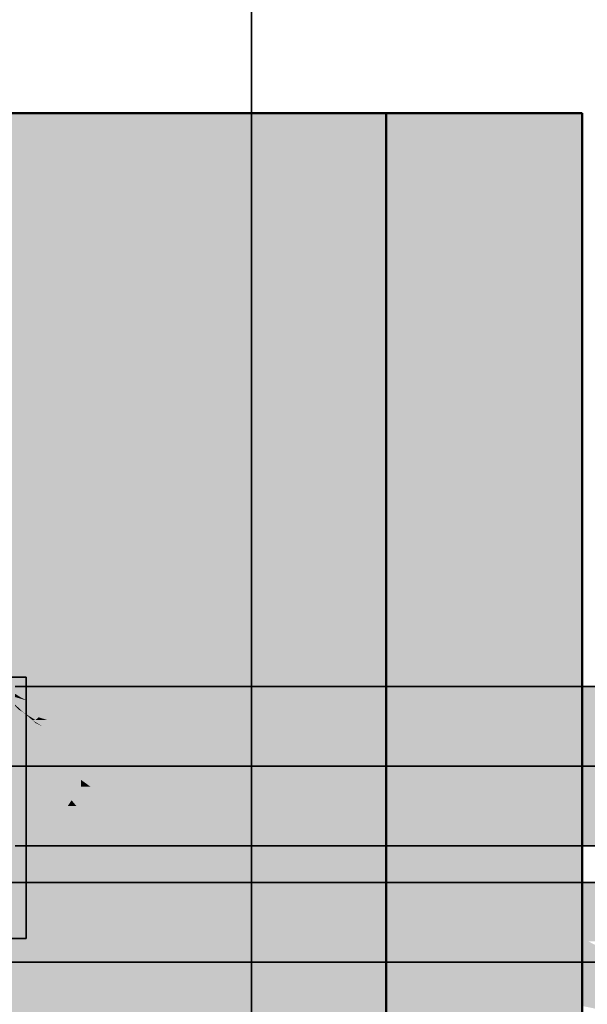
# Model space of a CAD drawing. Extents: x -459 to 541, y -543 to 550.
# Tile 28 of 577: x -244 to -235, y 33 to 48. Entities that reach past the tile are written whole.
import ezdxf

# ---------------------------------------------------------------- set-up
doc = ezdxf.new("R2010")
doc.units = 0
doc.layers.get('0').update_dxf_attribs({"lineweight": 35})
doc.layers.add('0-Shading', color=7, linetype='Continuous', lineweight=35)
for name, color, linetype, lineweight, true_color in [('A_Innenwand-A07ALC2Q1N', 7, 'Continuous', 35, 0x80ff80), ('H_Heizung', 1, 'Continuous', 35, 0xff0000), ('H_Heizung-Shading', 1, 'Continuous', 35, 0xff0000), ('H_Ruecklauf', 5, 'Continuous', 35, 0x0000ff), ('H_Vorlauf', 1, 'Continuous', 35, 0xff0000), ('X_Geometrie', 3, 'Continuous', 50, 0x00ff00), ('X_Geometrie-Shading', 3, 'Continuous', 50, 0x00ff00)]:
    doc.layers.add(name, color=color, linetype=linetype, lineweight=lineweight, true_color=true_color)

# ---------------------------------------------------------------- blocks, each defined once
blk = doc.blocks.new('3D-Ansicht-A07ALAKN1N', base_point=(-283.141, -11.04))
at = {"layer": '0-Shading', "color": 174, "true_color": 0x000090}
for points in [[(-244.129, 37.709), (-244.129, 37.668), (-238.257, 37.709), (-235.817, 37.668)], [(-235.817, 37.668), (-223.524, 37.668), (-238.257, 37.709), (-223.282, 37.709)], [(-244.129, 35.311), (-244.129, 35.269), (-233.46, 35.311), (-235.817, 35.269)], [(-235.817, 35.269), (-223.282, 35.269), (-233.46, 35.311), (-223.524, 35.311)]]:
    blk.add_solid(points, dxfattribs=at)
at = {"layer": '0-Shading', "color": 174, "true_color": 0x0000b0}
for points in [[(-244.051, 37.546), (-243.537, 37.554), (-244.129, 37.596), (-244.129, 37.668)], [(-243.537, 37.554), (-235.817, 37.668), (-244.129, 37.668)], [(-244.129, 37.596), (-244.129, 37.546), (-244.051, 37.546)], [(-243.537, 37.554), (-244.051, 37.546), (-243.498, 37.546)], [(-233.46, 37.546), (-235.817, 37.668), (-243.498, 37.546), (-243.537, 37.554)], [(-233.46, 37.546), (-223.75, 37.546), (-235.817, 37.668), (-223.524, 37.668)], [(-244.129, 35.433), (-244.129, 35.311), (-231.347, 35.433), (-233.46, 35.311)]]:
    blk.add_solid(points, dxfattribs=at)
at = {"layer": '0-Shading', "color": 172, "true_color": 0x0000cd}
for points in [[(-244.129, 37.546), (-244.047, 37.352), (-243.949, 37.494), (-243.682, 37.359)], [(-244.047, 37.352), (-244.129, 37.546), (-244.129, 37.432)], [(-244.129, 37.546), (-243.949, 37.494), (-244.051, 37.546)], [(-243.498, 37.546), (-244.051, 37.546), (-243.487, 37.362), (-243.949, 37.494)], [(-243.498, 37.546), (-243.487, 37.362), (-242.461, 37.381)], [(-242.461, 37.381), (-233.46, 37.546), (-243.498, 37.546)], [(-242.278, 37.352), (-231.347, 37.352), (-242.461, 37.381), (-233.46, 37.546)], [(-244.047, 37.352), (-244.129, 37.432), (-244.069, 37.352), (-244.129, 37.412)], [(-243.949, 37.494), (-243.682, 37.359), (-243.487, 37.362)], [(-243.682, 37.359), (-244.047, 37.352), (-243.669, 37.352)], [(-243.682, 37.359), (-243.669, 37.352), (-243.487, 37.362), (-243.452, 37.352)], [(-243.452, 37.352), (-242.278, 37.352), (-243.487, 37.362), (-242.461, 37.381)], [(-244.129, 35.627), (-244.129, 35.479), (-243.711, 35.627)], [(-243.777, 35.604), (-244.129, 35.479), (-243.704, 35.482)], [(-229.622, 35.627), (-243.711, 35.627), (-243.704, 35.482), (-243.777, 35.604)], [(-229.622, 35.627), (-243.704, 35.482), (-230.018, 35.582)], [(-231.347, 35.433), (-230.018, 35.582), (-243.675, 35.433), (-243.704, 35.482)], [(-243.704, 35.482), (-244.129, 35.479), (-243.675, 35.433), (-244.129, 35.433)]]:
    blk.add_solid(points, dxfattribs=at)
at = {"layer": '0-Shading', "color": 172, "true_color": 0x0000e4}
for points in [[(-244.068, 37.351), (-244.129, 37.352), (-243.992, 37.304), (-243.867, 37.194)], [(-244.129, 37.292), (-243.813, 37.147), (-244.129, 37.352), (-243.867, 37.194)], [(-244.129, 37.292), (-244.129, 37.099), (-243.711, 37.099)], [(-244.046, 37.351), (-244.047, 37.352), (-244.068, 37.351), (-244.069, 37.352)], [(-244.046, 37.351), (-244.068, 37.351), (-243.992, 37.304)], [(-244.046, 37.351), (-243.656, 37.346), (-244.047, 37.352), (-243.658, 37.347)], [(-244.047, 37.352), (-243.658, 37.347), (-243.669, 37.352)], [(-243.771, 37.237), (-243.656, 37.346), (-244, 37.311), (-244.046, 37.351)], [(-243.817, 37.194), (-243.771, 37.237), (-243.992, 37.304), (-244, 37.311)], [(-243.992, 37.304), (-243.867, 37.194), (-243.817, 37.194)], [(-243.328, 37.194), (-243.656, 37.346), (-243.634, 37.194), (-243.771, 37.237)], [(-243.452, 37.352), (-243.669, 37.352), (-243.427, 37.347), (-243.658, 37.347)], [(-243.41, 37.344), (-243.658, 37.347), (-243.404, 37.343), (-243.656, 37.346)], [(-243.427, 37.347), (-243.658, 37.347), (-243.41, 37.344)], [(-243.404, 37.343), (-243.656, 37.346), (-242.632, 37.194), (-243.328, 37.194)], [(-242.278, 37.352), (-243.452, 37.352), (-242.248, 37.348), (-243.427, 37.347)], [(-242.11, 37.328), (-242.248, 37.348), (-243.41, 37.344), (-243.427, 37.347)], [(-242.11, 37.328), (-243.41, 37.344), (-242.103, 37.327), (-243.404, 37.343)], [(-242.103, 37.327), (-243.404, 37.343), (-241.2, 37.194), (-242.632, 37.194)], [(-242.248, 37.348), (-231.347, 37.352), (-242.278, 37.352)], [(-231.347, 37.352), (-242.248, 37.348), (-231.803, 37.197), (-242.11, 37.328)], [(-242.103, 37.327), (-231.803, 37.197), (-242.11, 37.328)], [(-241.2, 37.194), (-231.803, 37.197), (-242.103, 37.327)], [(-243.813, 37.147), (-243.711, 37.099), (-243.867, 37.194)], [(-243.817, 37.194), (-243.867, 37.194), (-243.667, 37.1), (-243.711, 37.099)], [(-243.771, 37.237), (-243.817, 37.194), (-243.634, 37.194)], [(-243.667, 37.1), (-243.347, 37.102), (-243.817, 37.194), (-243.634, 37.194)], [(-243.667, 37.1), (-243.711, 37.099), (-243.667, 37.099)], [(-243.667, 37.099), (-243.34, 37.099), (-243.667, 37.1), (-243.347, 37.102)], [(-243.347, 37.102), (-243.132, 37.103), (-243.634, 37.194), (-243.328, 37.194)], [(-243.34, 37.099), (-243.125, 37.099), (-243.347, 37.102), (-243.132, 37.103)], [(-242.632, 37.194), (-243.328, 37.194), (-242.187, 37.108), (-243.132, 37.103)], [(-243.132, 37.103), (-243.125, 37.099), (-242.187, 37.108), (-242.142, 37.099)], [(-240.669, 37.117), (-241.2, 37.194), (-242.187, 37.108), (-242.632, 37.194)], [(-242.142, 37.099), (-240.553, 37.099), (-242.187, 37.108), (-240.669, 37.117)], [(-231.953, 37.166), (-231.803, 37.197), (-240.669, 37.117), (-241.2, 37.194)], [(-240.553, 37.099), (-232.272, 37.099), (-240.669, 37.117), (-231.953, 37.166)], [(-244.129, 35.879), (-244.129, 35.627), (-243.323, 35.879), (-243.711, 35.627)], [(-243.193, 35.879), (-243.323, 35.879), (-242.967, 35.627), (-243.711, 35.627)], [(-229.622, 35.627), (-231.052, 35.879), (-242.967, 35.627), (-243.193, 35.879)]]:
    blk.add_solid(points, dxfattribs=at)
at = {"layer": '0-Shading', "color": 5, "true_color": 0x0000f5}
for points in [[(-244.129, 37.099), (-244.129, 36.805), (-243.711, 37.099), (-243.323, 36.805)], [(-243.667, 37.099), (-243.711, 37.099), (-243.087, 36.805), (-243.323, 36.805)], [(-242.456, 36.805), (-243.125, 37.099), (-243.087, 36.805), (-243.667, 37.099)], [(-243.125, 37.099), (-242.456, 36.805), (-242.142, 37.099), (-240.291, 36.805)], [(-240.291, 36.805), (-238.439, 36.805), (-242.142, 37.099), (-240.553, 37.099)], [(-238.439, 36.805), (-232.904, 36.805), (-240.553, 37.099), (-232.272, 37.099)], [(-244.129, 36.174), (-244.129, 35.879), (-243.122, 36.174), (-243.323, 35.879)], [(-243.265, 35.965), (-242.279, 35.958), (-243.122, 36.174), (-242.579, 36.174)], [(-242.279, 35.958), (-231.052, 35.879), (-242.579, 36.174), (-232.272, 36.174)], [(-243.265, 35.965), (-243.323, 35.879), (-243.193, 35.879)], [(-243.193, 35.879), (-242.169, 35.879), (-243.265, 35.965), (-242.279, 35.958)], [(-242.169, 35.879), (-231.052, 35.879), (-242.279, 35.958)]]:
    blk.add_solid(points, dxfattribs=at)
at = {"layer": '0-Shading', "color": 5, "true_color": 0x0000fd}
for points in [[(-244.129, 36.805), (-244.129, 36.489), (-243.323, 36.805), (-243.122, 36.489)], [(-243.323, 36.805), (-243.244, 36.681), (-243.087, 36.805), (-242.787, 36.673)], [(-242.787, 36.673), (-242.113, 36.66), (-243.087, 36.805), (-242.456, 36.805)], [(-242.456, 36.805), (-242.113, 36.66), (-238.439, 36.805), (-236.594, 36.558)], [(-236.594, 36.558), (-232.904, 36.489), (-238.439, 36.805), (-232.904, 36.805)], [(-243.244, 36.681), (-243.122, 36.489), (-243, 36.489)], [(-243.244, 36.681), (-243, 36.489), (-242.787, 36.673), (-242.37, 36.489)], [(-242.37, 36.489), (-241.708, 36.489), (-242.787, 36.673), (-242.113, 36.66)], [(-242.113, 36.66), (-241.708, 36.489), (-236.594, 36.558), (-236.083, 36.489)], [(-244.129, 36.489), (-244.129, 36.174), (-243.122, 36.489), (-243.122, 36.174)], [(-242.579, 36.174), (-243, 36.489), (-243.122, 36.279), (-243.122, 36.489)], [(-242.579, 36.174), (-240.931, 36.174), (-243, 36.489), (-241.708, 36.489)], [(-240.931, 36.174), (-232.272, 36.174), (-241.708, 36.489), (-232.904, 36.489)], [(-236.083, 36.489), (-232.904, 36.489), (-236.594, 36.558)], [(-243.122, 36.279), (-243.122, 36.174), (-242.976, 36.174)], [(-242.579, 36.174), (-243.122, 36.279), (-242.976, 36.174)]]:
    blk.add_solid(points, dxfattribs=at)
at = {"layer": '0-Shading', "color": 14, "true_color": 0x900000}
for points in [[(-237.676, 34.709), (-246.271, 34.709), (-236.538, 34.69), (-246.211, 34.706)], [(-245.495, 34.668), (-235.236, 34.668), (-246.211, 34.706), (-236.538, 34.69)], [(-223.28, 34.668), (-223.037, 34.709), (-236.538, 34.69), (-237.676, 34.709)], [(-235.236, 34.668), (-223.28, 34.668), (-236.538, 34.69)]]:
    blk.add_solid(points, dxfattribs=at)
at = {"layer": '0-Shading', "color": 14, "true_color": 0xb00000}
blk.add_solid([(-245.495, 34.668), (-244.746, 34.546), (-235.236, 34.668), (-232.879, 34.546)], dxfattribs=at)
at = {"layer": '0-Shading', "color": 12, "true_color": 0xcd0000}
for points in [[(-241.327, 34.546), (-244.746, 34.546), (-242.116, 34.352), (-244.074, 34.352)], [(-233.288, 34.352), (-232.879, 34.546), (-242.116, 34.352), (-241.327, 34.546)]]:
    blk.add_solid(points, dxfattribs=at)
at = {"layer": '0-Shading', "color": 12, "true_color": 0xe40000}
for points in [[(-244.074, 34.352), (-246.278, 34.352), (-243.526, 34.099), (-244.553, 34.099)], [(-242.116, 34.352), (-244.074, 34.352), (-242.116, 34.099), (-243.526, 34.099)], [(-242.116, 34.099), (-234.519, 34.099), (-242.116, 34.352), (-234.553, 34.352)], [(-246.558, 32.879), (-246.767, 32.627), (-243.138, 32.879), (-243.526, 32.627)], [(-241.444, 32.879), (-243.138, 32.879), (-237.47, 32.627), (-243.526, 32.627)], [(-241.444, 32.879), (-237.47, 32.627), (-238.32, 32.879), (-236.816, 32.694)], [(-238.32, 32.879), (-236.816, 32.694), (-235.766, 32.879), (-235.511, 32.828)], [(-235.511, 32.828), (-235.005, 32.879), (-235.766, 32.879)], [(-232.969, 32.627), (-235.005, 32.879), (-234.52, 32.627), (-235.511, 32.828)]]:
    blk.add_solid(points, dxfattribs=at)
at = {"layer": '0-Shading', "color": 1, "true_color": 0xf50000}
for points in [[(-244.553, 34.099), (-246.767, 34.099), (-243.138, 33.805), (-246.558, 33.805)], [(-244.553, 34.099), (-243.138, 33.805), (-243.295, 33.924)], [(-243.526, 34.099), (-244.553, 34.099), (-243.295, 33.924)], [(-242.116, 34.099), (-243.526, 34.099), (-241.327, 33.805), (-243.138, 33.805)], [(-242.116, 34.099), (-241.327, 33.805), (-238.409, 34.099), (-237.71, 33.805)], [(-237.71, 33.805), (-234.229, 33.805), (-238.409, 34.099), (-234.519, 34.099)], [(-246.45, 33.174), (-246.558, 32.879), (-242.938, 33.174), (-243.138, 32.879)], [(-243.054, 33.003), (-238.735, 32.937), (-242.938, 33.174), (-240.455, 33.174)], [(-240.455, 33.174), (-236.522, 33.048), (-237.646, 33.174)], [(-240.455, 33.174), (-238.735, 32.937), (-236.522, 33.048), (-235.822, 32.892)], [(-237.646, 33.174), (-235.005, 32.879), (-235.578, 33.174), (-234.29, 32.879)], [(-235.578, 33.174), (-234.29, 32.879), (-234.016, 33.174), (-233.233, 32.879)], [(-235.822, 32.892), (-235.005, 32.879), (-236.522, 33.048)], [(-243.054, 33.003), (-243.138, 32.879), (-241.444, 32.879)], [(-241.444, 32.879), (-238.32, 32.879), (-243.054, 33.003), (-238.735, 32.937)], [(-238.735, 32.937), (-238.32, 32.879), (-235.822, 32.892), (-235.766, 32.879)], [(-235.766, 32.879), (-235.005, 32.879), (-235.822, 32.892)]]:
    blk.add_solid(points, dxfattribs=at)
at = {"layer": '0-Shading', "color": 1, "true_color": 0xfd0000}
for points in [[(-246.558, 33.805), (-246.45, 33.489), (-243.138, 33.805), (-242.938, 33.489)], [(-239.802, 33.489), (-241.327, 33.805), (-242.986, 33.566), (-243.138, 33.805)], [(-241.327, 33.805), (-239.802, 33.489), (-237.71, 33.805), (-236.744, 33.489)], [(-237.71, 33.805), (-236.744, 33.489), (-235.356, 33.805), (-234.74, 33.489)], [(-246.45, 33.489), (-246.45, 33.174), (-242.938, 33.489), (-242.938, 33.174)], [(-242.986, 33.566), (-242.938, 33.489), (-242.53, 33.489)], [(-239.802, 33.489), (-242.986, 33.566), (-242.53, 33.489)], [(-242.53, 33.489), (-242.938, 33.489), (-240.455, 33.174), (-242.938, 33.174)], [(-237.646, 33.174), (-239.802, 33.489), (-240.455, 33.174), (-242.53, 33.489)], [(-239.802, 33.489), (-237.646, 33.174), (-236.744, 33.489), (-235.578, 33.174)], [(-236.744, 33.489), (-235.578, 33.174), (-234.74, 33.489), (-234.016, 33.174)]]:
    blk.add_solid(points, dxfattribs=at)
at = {"layer": 'H_Heizung-Shading', "color": 1, "true_color": 0xff0000}
blk.add_solid([(-243.959, 33.849), (-247.303, 33.849), (-243.959, 37.849), (-247.372, 37.849)], dxfattribs=at)
at = {"layer": 'X_Geometrie-Shading', "color": 1, "true_color": 0xf50000}
blk.add_solid([(-245.492, 3.489), (-243.201, 3.489), (-245.492, 46.489), (-243.201, 46.489)], dxfattribs=at)
at = {"layer": 'X_Geometrie-Shading', "color": 8, "true_color": 0x7b7b7b}
blk.add_solid([(-244.716, 3.489), (-241.701, 3.489), (-244.716, 46.489), (-241.701, 46.489)], dxfattribs=at)
at = {"layer": 'X_Geometrie-Shading', "color": 12, "true_color": 0xe40000}
blk.add_solid([(-243.201, 3.489), (-241.234, 3.489), (-243.201, 46.489), (-241.234, 46.489)], dxfattribs=at)
at = {"layer": 'X_Geometrie-Shading', "color": 8, "true_color": 0x727272}
for points in [[(-241.701, 46.489), (-241.701, 3.489), (-239.974, 46.489), (-239.974, 3.489)], [(-239.974, 46.489), (-239.112, 29.577), (-239.812, 46.489)], [(-239.974, 46.489), (-239.974, 3.489), (-239.112, 29.577), (-239.112, 3.489)], [(-239.112, 29.577), (-239.112, 46.489), (-239.812, 46.489)]]:
    blk.add_solid(points, dxfattribs=at)
at = {"layer": 'X_Geometrie-Shading', "color": 12, "true_color": 0xcd0000}
for points in [[(-241.026, 46.489), (-241.234, 46.489), (-240.932, 43.852), (-241.163, 44.781)], [(-241.163, 44.781), (-241.234, 46.489), (-241.234, 45.063)], [(-239.724, 9.734), (-239.724, 46.489), (-241.026, 46.489)], [(-239.724, 9.734), (-241.163, 44.781), (-241.234, 3.489), (-241.234, 45.063)], [(-241.163, 44.781), (-239.724, 9.734), (-240.932, 43.852)]]:
    blk.add_solid(points, dxfattribs=at)
at = {"layer": 'X_Geometrie-Shading', "color": 14, "true_color": 0xb00000}
for points in [[(-239.724, 46.489), (-238.775, 3.489), (-238.775, 46.489)], [(-239.724, 46.489), (-239.724, 9.734), (-238.775, 3.489), (-239.554, 3.489)]]:
    blk.add_solid(points, dxfattribs=at)
at = {"layer": 'X_Geometrie-Shading', "color": 251, "true_color": 0x666666}
for points in [[(-237.126, 46.489), (-239.112, 46.489), (-237.126, 25.745), (-238.146, 25.57)], [(-238.146, 25.57), (-239.112, 46.489), (-238.965, 25.43), (-239.112, 29.577)]]:
    blk.add_solid(points, dxfattribs=at)
at = {"layer": 'X_Geometrie-Shading', "color": 14, "true_color": 0x900000}
blk.add_solid([(-238.775, 3.489), (-238.451, 3.489), (-238.775, 46.489), (-238.451, 46.489)], dxfattribs=at)
at = {"layer": 'X_Geometrie-Shading', "color": 251, "true_color": 0x585858}
blk.add_solid([(-237.126, 46.489), (-237.126, 25.745), (-235.877, 46.489), (-235.877, 26.142)], dxfattribs=at)
at = {"layer": 'X_Geometrie-Shading', "color": 251, "true_color": 0x484848}
blk.add_solid([(-235.877, 46.489), (-235.877, 26.142), (-235.451, 46.489), (-235.451, 26.568)], dxfattribs=at)
blk = doc.blocks.new('Referenz-A07ALD1B1N', base_point=(-283.141, -11.04))
at = {"layer": 'A_Innenwand-A07ALC2Q1N', "color": 0, "linetype": 'ByBlock', "ltscale": 0.35}
for p, q in [((-240.513, 14.089), (-240.513, 60.489)), ((-240.513, 60.489), (-240.513, 14.089))]:
    blk.add_line(p, q, dxfattribs=at)
blk = doc.blocks.new('hydraulische Weiche-A07ALD1F1N', base_point=(-251.959, 33.849))
at = {"color": 0, "linetype": 'ByBlock', "lineweight": -2, "ltscale": 0.35}
for p, q in [((-243.959, 37.849), (-251.959, 37.849)), ((-251.959, 37.849), (-251.959, 33.849)), ((-243.959, 33.849), (-243.959, 37.849)), ((-251.959, 33.849), (-243.959, 33.849))]:
    blk.add_line(p, q, dxfattribs=at)
blk = doc.blocks.new('Zylinder-A07ALD1H1N', base_point=(-257.451, 3.489))
at = {"color": 0, "linetype": 'ByBlock', "lineweight": -2, "ltscale": 0.5}
for p, q in [((-251.886, 46.489), (-244.016, 46.489)), ((-244.016, 46.489), (-238.451, 46.489)), ((-238.451, 3.489), (-238.451, 46.489))]:
    blk.add_line(p, q, dxfattribs=at)
blk = doc.blocks.new('Zylinder-A07ALD1J1N', base_point=(-260.451, 3.489))
at = {"color": 0, "linetype": 'ByBlock', "lineweight": -2, "ltscale": 0.5}
for p, q in [((-253.129, 46.489), (-242.773, 46.489)), ((-242.773, 46.489), (-235.451, 46.489)), ((-235.451, 3.489), (-235.451, 46.489))]:
    blk.add_line(p, q, dxfattribs=at)
blk = doc.blocks.new('Rohr - 1703-A07ALD1L1N', base_point=(-245.959, 35.849))
at = {"color": 0, "linetype": 'ByBlock', "lineweight": -2, "ltscale": 0.35}
blk.add_line((-214.49, 36.489), (-245.959, 36.489), dxfattribs=at)
blk = doc.blocks.new('Rohr - 1703-A07ALD1N1N', base_point=(-249.959, 33.489))
at = {"color": 0, "linetype": 'ByBlock', "lineweight": -2, "ltscale": 0.35}
blk.add_line((-214.433, 33.489), (-249.959, 33.489), dxfattribs=at)
blk = doc.blocks.new('Geometrie-A07ALD2X1N', base_point=(-283.141, 35.269))
at = {"layer": 'H_Ruecklauf', "lineweight": -2}
for p, q in [((-216.32, 37.709), (-244.129, 37.709)), ((-244.129, 35.269), (-216.32, 35.269))]:
    blk.add_line(p, q, dxfattribs=at)
blk = doc.blocks.new('Geometrie-A07ALD2Z1N', base_point=(-283.141, 32.269))
at = {"layer": 'H_Vorlauf', "lineweight": -2}
blk.add_line((-216.263, 34.709), (-248.129, 34.709), dxfattribs=at)

msp = doc.modelspace()

# ---------------------------------------------------------------- block references
at = {"color": 251, "lineweight": 25, "ltscale": 0.25, "true_color": 0x585858}
msp.add_blockref('Referenz-A07ALD1B1N', (-283.141, -11.04), dxfattribs=at)
msp.add_blockref('3D-Ansicht-A07ALAKN1N', (-283.141, -11.04))
at = {"linetype": 'Continuous', "ltscale": 0.35}
for name, p in [('Geometrie-A07ALD2X1N', (-283.141, 35.269)), ('Geometrie-A07ALD2Z1N', (-283.141, 32.269))]:
    msp.add_blockref(name, p, dxfattribs=at)
at = {"layer": 'H_Heizung', "ltscale": 0.35}
msp.add_blockref('hydraulische Weiche-A07ALD1F1N', (-251.959, 33.849), dxfattribs=at)
at = {"layer": 'H_Ruecklauf', "ltscale": 0.35}
msp.add_blockref('Rohr - 1703-A07ALD1L1N', (-245.959, 35.849), dxfattribs=at)
at = {"layer": 'H_Vorlauf', "ltscale": 0.35}
msp.add_blockref('Rohr - 1703-A07ALD1N1N', (-249.959, 33.489), dxfattribs=at)
at = {"layer": 'X_Geometrie', "color": 8, "ltscale": 0.5, "true_color": 0x808080}
msp.add_blockref('Zylinder-A07ALD1J1N', (-260.451, 3.489), dxfattribs=at)
at = {"layer": 'X_Geometrie', "color": 1, "ltscale": 0.5, "true_color": 0xff0000}
msp.add_blockref('Zylinder-A07ALD1H1N', (-257.451, 3.489), dxfattribs=at)

doc.saveas('drawing.dxf')
